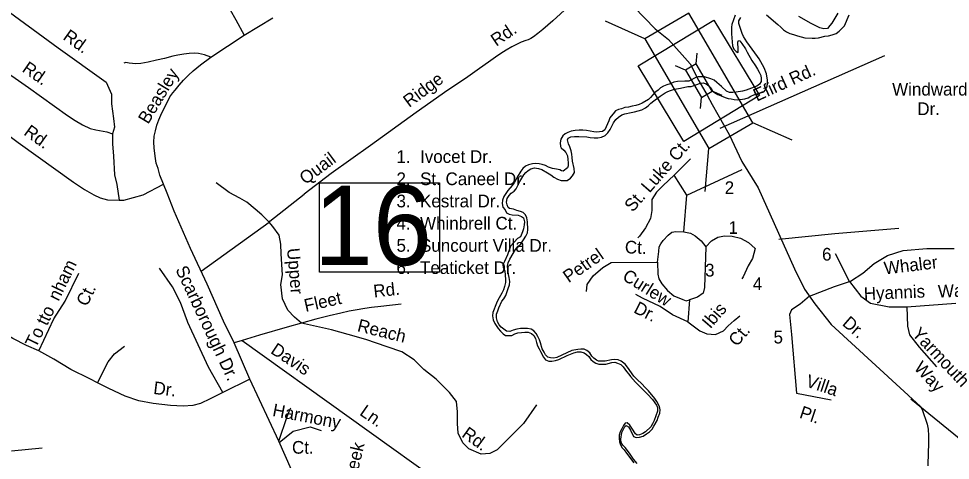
# Model space of a CAD drawing. Extents: x 1945482 to 2853149, y 66427 to 1015778.
# Drawn here: x 2339867 to 2344687, y 160231 to 162514 of the extents above; entities that cross this region are included whole.
import ezdxf

# ---------------------------------------------------------------- set-up
doc = ezdxf.new("R2010")
doc.units = 0
for name, color, linetype in [('Old_Level_10', 7, 'Continuous'), ('Old_Level_31', 7, 'Continuous'), ('Old_Level_32', 7, 'Continuous'), ('Old_Level_35', 7, 'Continuous'), ('Old_Level_50', 7, 'Continuous'), ('Old_Level_60', 7, 'Continuous')]:
    doc.layers.add(name, color=color, linetype=linetype)

msp = doc.modelspace()

# ---------------------------------------------------------------- linework, layer by layer
at = {"layer": 'Old_Level_31'}
for points in [[(2343462.6, 162506.1), (2343699.1, 162116.3), (2343308.9, 161879.7), (2343072.5, 162269.5)], [(2341423.7, 161665.2), (2342043.6, 161665.2), (2342043.6, 161203.8), (2341423.7, 161203.8)]]:
    msp.add_lwpolyline(points, close=True, dxfattribs=at)
at = {"layer": 'Old_Level_32'}
for points in [[(2341600.2, 163869.1), (2341673.4, 163792.8), (2341781.6, 163703.1), (2342053.5, 163457.7), (2342144.1, 163383.1), (2342300.2, 163223.2), (2342389.4, 163167), (2342493.3, 163076.3), (2342565.3, 162993.7), (2342703.9, 162865.7), (2342874.5, 162732.3), (2342911.8, 162695), (2342994.4, 162633.6), (2343160.7, 162461), (2343228.7, 162406), (2343340.5, 162279.8), (2343385.8, 162192.9)], [(2343385.8, 162192.9), (2343429.3, 162118), (2343453.9, 162069.7), (2343543.1, 161915.3), (2343608.8, 161774.8), (2343692.8, 161639.8), (2343880.7, 161220.1), (2343932.2, 161115.2), (2343985.5, 161040.5), (2344070.8, 160932), (2344532.9, 160508.9), (2344541.7, 160492.9), (2344566.6, 160418.2), (2344572, 160391.5), (2344573.7, 160357.7), (2344573.7, 160339.9), (2344573.7, 160313.3), (2344572, 160272.4), (2344570.2, 160203)]]:
    msp.add_lwpolyline(points, dxfattribs=at)
at = {"layer": 'Old_Level_35'}
for p, q in [((2341062.3, 160650.2), (2340923.6, 160580.8)), ((2344482.9, 160548.7), (2344820.1, 160273.8)), ((2339830.9, 160279.2), (2339988.9, 160295.2))]:
    msp.add_line(p, q, dxfattribs=at)
for points in [[(2340713.8, 162812.5), (2340736.3, 162799.3), (2340754.8, 162787.9), (2340771.4, 162776.7), (2340789.9, 162763.3), (2340806.5, 162750.2), (2340827.2, 162733), (2340848, 162713.8), (2340862.4, 162698.3), (2340881.2, 162679), (2340889.5, 162669.5), (2340904.3, 162652), (2340921.1, 162632.6), (2340933.7, 162613.1), (2340944.8, 162591.6), (2340962.1, 162560.1), (2340990.1, 162507.4), (2341033.2, 162429)], [(2342870.7, 162715.7), (2342710.2, 162575.4), (2342631, 162502.1), (2342578.6, 162458), (2342553.5, 162437), (2342530.2, 162420), (2342516.5, 162411.5), (2342502.6, 162405.1), (2342491, 162400.7), (2342467.4, 162391.6), (2342449.6, 162383), (2342418.1, 162367.6), (2342388.9, 162350.4), (2342361.3, 162333.5), (2342334.2, 162314.4), (2342297.1, 162289), (2342250.5, 162256.9), (2342178.4, 162204.2), (2342086.9, 162144.5), (2341923.5, 162028), (2341687.9, 161858.6), (2341483.7, 161712.6), (2341343.8, 161607)], [(2339767.1, 162585.7), (2340071.9, 162363.7), (2340320.5, 162185.8)], [(2341062.3, 160650.2), (2340982, 160838.5), (2340927.7, 160950.2), (2340842, 161140.8), (2340756.9, 161325.5), (2340671.2, 161518.3), (2340634.9, 161611.2), (2340634.9, 161611.4), (2340597.8, 161705.5), (2340588.3, 161738.9), (2340579.3, 161766.8), (2340574.4, 161790.5), (2340571.4, 161816.3), (2340567.9, 161846.4), (2340566.8, 161876.2), (2340567.9, 161906.5), (2340574.6, 161934.6), (2340581.4, 161962.8), (2340592.4, 161991.5), (2340603.2, 162015.8), (2340618, 162048.3), (2340633, 162077.1), (2340649.7, 162109.6), (2340665, 162130.2), (2340676.2, 162144.8), (2340697.3, 162169.5), (2340720.2, 162196.4), (2340745.4, 162221.3), (2340770.4, 162244.3), (2340807.3, 162276), (2340861.5, 162314.2), (2341033.2, 162429), (2341181.6, 162518.9)], [(2339613.5, 162369.5), (2339918.2, 162157.4), (2340119.9, 162013.5), (2340159, 161987.1), (2340198, 161964.4), (2340236.8, 161945.9), (2340266.9, 161939.2), (2340323.4, 161929.6)], [(2340861.5, 162314.2), (2340829.2, 162326.7), (2340813, 162330), (2340796.8, 162333.7), (2340779, 162334.9), (2340748.9, 162333.7), (2340721.1, 162330.7), (2340691.1, 162325.2), (2340665.4, 162320.2), (2340621.8, 162308.7), (2340580.2, 162298.8), (2340536.6, 162289.2), (2340498.8, 162281.8), (2340473, 162280.8), (2340456.8, 162282.1), (2340438.7, 162283.4), (2340422.5, 162286.7), (2340410.8, 162284.2)], [(2343495.5, 161947.2), (2344347.8, 162323.6)], [(2340320.5, 162185.8), (2340348.1, 162123.8), (2340348.1, 162073.3), (2340358.2, 161997.6), (2340363.2, 161952.1), (2340353.1, 161919.3)], [(2339469.5, 162167.9), (2339865.5, 161873.4), (2340151.6, 161668.4), (2340207.2, 161630.6), (2340256.3, 161602.7), (2340288.7, 161587.9), (2340327.2, 161577.6)], [(2340323.4, 161929.6), (2340353.1, 161919.3)], [(2340353.1, 161919.3), (2340353.1, 161866.3), (2340358.2, 161803.1), (2340363.2, 161707.2), (2340375.8, 161656.7), (2340387.3, 161576.4)], [(2343258.3, 161704.2), (2343342.5, 161788.5)], [(2343258.3, 161704.2), (2343201.4, 161651.8), (2343167.2, 161617.6), (2343142.2, 161578.9), (2343142.2, 161556.1), (2343142.2, 161521.9), (2343135.4, 161480.9), (2343110.3, 161433.1), (2343078.5, 161389.8), (2343069.4, 161380.7)], [(2343324.3, 161601.2), (2343258.3, 161704.2)], [(2343324.3, 161601.2), (2343610.6, 161734)], [(2340387.3, 161576.4), (2340411.1, 161575.9), (2340512.1, 161603.7), (2340616.7, 161657.5)], [(2341164, 161462.3), (2341125.3, 161499.6), (2341091.2, 161529.2), (2341047.9, 161565.7), (2341011.5, 161586.2), (2340956.9, 161615.8), (2340888.6, 161665.9)], [(2340810.6, 161208.9), (2341164, 161462.3), (2341166.3, 161467.7), (2341343.8, 161607)], [(2340327.2, 161577.6), (2340387.3, 161576.4)], [(2343308.3, 161412.1), (2343324.3, 161601.2)], [(2341330.8, 160940.4), (2341293.7, 160970.2), (2341259.6, 161006.6), (2341232.3, 161065.9), (2341223.2, 161138.8), (2341232.3, 161188.9), (2341225.4, 161298.2), (2341223.2, 161348.3), (2341214.1, 161393.9), (2341182.2, 161439.5), (2341164, 161462.3)], [(2343171.8, 161254.9), (2343178.6, 161309.6), (2343180.9, 161334.7), (2343190, 161350.6), (2343201.4, 161366.6), (2343226.4, 161393.9), (2343246.9, 161409.9), (2343267.4, 161414.4), (2343308.3, 161412.1)], [(2344420.2, 161428.4), (2344089.2, 161401.5), (2343800.2, 161372)], [(2343308.3, 161412.1), (2343342.5, 161404.8), (2343367.5, 161391.2), (2343397.1, 161366.1), (2343422.1, 161334.2)], [(2343422.1, 161334.2), (2343451.7, 161366.1), (2343483.6, 161384.3), (2343517.7, 161391.2), (2343558.7, 161388.9), (2343601.9, 161379.8), (2343642.9, 161357), (2343677, 161325.1)], [(2343422.1, 161334.2), (2343415.3, 161124.2), (2343408.5, 161094.6), (2343378.9, 161074.1), (2343337.9, 161060.4)], [(2343677, 161325.1), (2343663.4, 161274.5), (2343640.6, 161235.8), (2343615.6, 161178.9), (2343608.7, 161169.7)], [(2344164.9, 161154.9), (2344169.7, 161156.5), (2344233.5, 161197.5), (2344292.6, 161247.7), (2344360.9, 161288.7), (2344442.9, 161316), (2344565.8, 161325.1), (2344706.9, 161325.1)], [(2344164.9, 161154.9), (2344092.4, 161297.8)], [(2340923.6, 160580.8), (2340849.5, 160711.4), (2340796.6, 160827.9), (2340742.3, 160943.4), (2340740.1, 160948), (2340704.8, 161046.9), (2340662.5, 161128.1), (2340595.5, 161223.4)], [(2342804, 161102.7), (2342807.6, 161138.8), (2342839.5, 161184.3), (2342889.6, 161227.6), (2342932.8, 161252.7), (2343171.8, 161254.9)], [(2343171.8, 161254.9), (2343174, 161192.5), (2343178.6, 161169.7), (2343194.5, 161142.4), (2343224.1, 161108.2), (2343256, 161080.9), (2343303.8, 161062.7), (2343319.7, 161055.8), (2343337.9, 161060.4)], [(2339970.9, 160796.2), (2340048.6, 160962.1), (2340108.5, 161053.9), (2340179.1, 161198.7)], [(2343958.9, 161079), (2344087.8, 161129.2), (2344164.9, 161154.9)], [(2344164.9, 161154.9), (2344224.4, 161079.1), (2344274.4, 161042.6), (2344370, 161024.4), (2344461.1, 161024.4)], [(2343328.8, 160946.5), (2343249.2, 160982.9), (2343185.4, 161026.2), (2343094.4, 161069.5), (2343060.3, 161087.7)], [(2343958.9, 161079), (2343909.2, 161037.6), (2343865.9, 161008), (2343854.5, 160985.2), (2343865.9, 160880.4), (2343891, 160577.5)], [(2341846.4, 161038.4), (2341740.9, 161026.3), (2341693.2, 161020.5), (2341657.3, 161015.2), (2341607.8, 161007), (2341577.8, 161001.8), (2341534.2, 160992.2), (2341472.7, 160977.7), (2341405.4, 160961.2), (2341330.8, 160940.4)], [(2343337.9, 161060.4), (2343328.8, 160946.5)], [(2344461.1, 161024.4), (2344716, 161042.6)], [(2339970.9, 160796.2), (2339907.4, 160824.4), (2339836.9, 160859.7), (2339755.7, 160909.2), (2339688.7, 160951.5), (2339607.5, 161001)], [(2344461.1, 161024.4), (2344465.6, 160924.2), (2344474.7, 160878.6), (2344524.8, 160814.8), (2344615.8, 160714.6)], [(2341330.8, 160940.4), (2341257.1, 160919.2), (2341112.7, 160877.4), (2341023.9, 160850.9)], [(2342546.6, 160517.3), (2342478.3, 160421.6), (2342387.3, 160330.5), (2342341.8, 160284.9), (2342305.3, 160266.7), (2342259.8, 160262.2), (2342196.1, 160289.5), (2342164.2, 160321.4), (2342141.5, 160371.5), (2342136.9, 160421.6), (2342136.9, 160480.9), (2342132.4, 160535.5), (2342096, 160581.1), (2342027.7, 160649.4), (2341964, 160699.6), (2341913.9, 160749.7), (2341850.2, 160790.7), (2341772.8, 160818), (2341663.5, 160854.5), (2341572.5, 160881.8), (2341486, 160904.6), (2341330.8, 160940.4)], [(2343328.8, 160946.5), (2343390.3, 160900.9), (2343426.7, 160885), (2343472.2, 160880.4), (2343513.2, 160900.9), (2343538.2, 160926), (2343567.8, 160953.3), (2343597.4, 160978.4)], [(2341023.9, 160850.9), (2340982, 160838.5)], [(2341023.9, 160850.9), (2342130.1, 160056.7)], [(2340275.1, 160631.6), (2340235.6, 160651.4), (2340136.8, 160700.8), (2340048.6, 160753.8), (2339970.9, 160796.2)], [(2340275.1, 160631.6), (2340330.8, 160739.7), (2340362.6, 160782), (2340415.5, 160820.9)], [(2341212.5, 160329.3), (2341062.3, 160650.2)], [(2340923.6, 160580.8), (2340858.6, 160547.8), (2340807.2, 160524.3), (2340767.9, 160514.4), (2340719, 160510.1), (2340651.9, 160513.7), (2340563.7, 160524.3), (2340489.6, 160538.4), (2340419, 160563.1), (2340334.4, 160602), (2340275.1, 160631.6)], [(2343891, 160577.5), (2344070.7, 160543.3)], [(2341212.5, 160329.3), (2341255.4, 160457.1), (2341270.1, 160491.4), (2341275.1, 160502.8)], [(2341215.2, 160323.2), (2341287.1, 160382.1), (2341375.3, 160404.2), (2341432, 160385.3)], [(2341511.2, 159687.8), (2341501, 159706.3), (2341477.1, 159755.6), (2341435.7, 159839.9), (2341387.6, 159944.1), (2341331, 160063.9), (2341278.1, 160181.6), (2341212.5, 160329.3)]]:
    msp.add_lwpolyline(points, dxfattribs=at)
at = {"layer": 'Old_Level_50'}
for p, q in [((2343106.8, 162409.8), (2342902.9, 162500.9)), ((2343372.7, 162280.3), (2343377.8, 162335.9)), ((2343316, 162247.1), (2343265, 162269.9)), ((2343506.5, 162115.9), (2343455.5, 162138.7)), ((2343393.8, 162049.9), (2343398.9, 162105.5)), ((2343868.7, 161884.9), (2343664.7, 161976)), ((2343417.7, 161621), (2343438.2, 161843.5))]:
    msp.add_line(p, q, dxfattribs=at)
msp.add_lwpolyline([(2343106.8, 162409.8), (2343438.2, 161843.5), (2343664.7, 161976), (2343333.3, 162542.3)], close=True, dxfattribs=at)
msp.add_lwpolyline([(2343316, 162247.1), (2343398.9, 162105.5), (2343455.5, 162138.7), (2343372.7, 162280.3), (2343316, 162247.1)], dxfattribs=at)
at = {"layer": 'Old_Level_60'}
for points in [[(2343573.5, 162532.6), (2343555.7, 162484.3), (2343554.5, 162469.3), (2343554.7, 162435), (2343559.5, 162372.8), (2343567, 162356.4), (2343578.7, 162344), (2343587, 162339.3), (2343590, 162340.9), (2343590, 162356.2), (2343588, 162392), (2343590.5, 162400.6), (2343597.2, 162398.8), (2343608.7, 162385.9), (2343627.5, 162357.2), (2343635.2, 162340.8), (2343660, 162298.1), (2343679.5, 162269.8), (2343689.2, 162253.2), (2343698, 162237.6), (2343705.7, 162220.2), (2343708.5, 162205), (2343708, 162189.6), (2343699.2, 162174.7), (2343686.5, 162165.3), (2343631, 162145), (2343611.7, 162139.6), (2343579.2, 162134.1), (2343561.5, 162132.7), (2343545, 162133), (2343528.5, 162139.3), (2343502.2, 162162.7), (2343479.5, 162184.4), (2343464.5, 162195.2), (2343447.7, 162202.4), (2343414.7, 162212.5), (2343398.7, 162213.8)], [(2343736.5, 162533.3), (2343795, 162483.8), (2343809.2, 162469.8), (2343824, 162456.9), (2343839, 162445.3), (2343857, 162436.8), (2343876.2, 162432.2), (2343896.7, 162425.1), (2343934.5, 162415.6), (2343972.2, 162412.4), (2343988.2, 162412.4)], [(2344104, 162542.4), (2344074, 162491.3), (2344063.5, 162478.1), (2344050.5, 162463.8), (2344032.5, 162461.9), (2344012.5, 162467.3), (2343967.2, 162488.1), (2343903, 162525)], [(2343988.2, 162412.4), (2344004.5, 162414.6), (2344037.7, 162422.9), (2344055.7, 162425.2), (2344075.7, 162429.7), (2344095.5, 162437), (2344112.5, 162449), (2344139, 162476.6), (2344163.5, 162534.1)], [(2342688.5, 161676.8), (2342704, 161677.8), (2342721.5, 161689), (2342732.7, 161701.8), (2342742.2, 161718.8), (2342741, 161738.9), (2342733, 161776.5), (2342730, 161795.4), (2342729, 161812.6), (2342725.7, 161830.2), (2342718.7, 161850.8), (2342711, 161867.2), (2342706.7, 161886.9), (2342710, 161895.9), (2342723.7, 161902.7), (2342743.2, 161905.3), (2342765.2, 161905.2), (2342807, 161903.2), (2342824.5, 161899.2), (2342844.5, 161897.5), (2342863.7, 161898.1), (2342882.5, 161900.4), (2342900.7, 161909.7), (2342915, 161923.9), (2342927, 161940.1), (2342944.7, 161974.6), (2342956.2, 161992.4), (2342969.7, 162005.3), (2342987.7, 162016.3), (2343003.2, 162022.3), (2343035.7, 162029.6), (2343052.7, 162032.6), (2343091.5, 162042.8), (2343109.7, 162053.1), (2343124.5, 162063.4), (2343138, 162077.2), (2343152.7, 162089.4), (2343185.2, 162113.3), (2343211, 162129.9), (2343225, 162136.6), (2343240, 162143), (2343260, 162150.1), (2343290.7, 162154), (2343328.2, 162163.3), (2343345.7, 162163.4), (2343394.5, 162180.8), (2343409, 162182.6), (2343423.2, 162176.5), (2343437, 162166.4), (2343449.7, 162154), (2343456, 162139.9), (2343467, 162131.9), (2343483.2, 162122.6), (2343501.5, 162115.4), (2343521.5, 162106.2), (2343536.7, 162100.6), (2343552.5, 162099.4), (2343567.7, 162095.7), (2343586.2, 162094), (2343623, 162099.5), (2343641.5, 162104.5), (2343654.5, 162112.5), (2343670.2, 162119.5), (2343721.7, 162136.3), (2343731.2, 162145.4), (2343738.5, 162163), (2343740.7, 162178.2), (2343741, 162195.6), (2343735.5, 162229.4), (2343723.5, 162259.5), (2343698.5, 162305.5), (2343688.5, 162318), (2343648, 162375.6), (2343634, 162393.8), (2343617, 162421.6), (2343609.5, 162438), (2343592, 162489), (2343593, 162503.4), (2343602.2, 162520.7)], [(2343398.7, 162213.8), (2343382.2, 162213.2), (2343374.5, 162211.3), (2343333.7, 162190.4), (2343313.7, 162190.9), (2343276, 162189), (2343256.2, 162185.3), (2343236.7, 162176.8), (2343220.2, 162171.8), (2343203, 162164.2), (2343188, 162156.1), (2343175, 162144.2), (2343158.7, 162132.6), (2343147.2, 162120.4), (2343136.5, 162105.7), (2343125, 162095.3), (2343093.2, 162076.7), (2343077, 162069.7), (2343060.5, 162064.3), (2343040.7, 162061.7), (2343022, 162057), (2343002.5, 162054.5), (2342986.2, 162048.3), (2342970.5, 162043.6), (2342955, 162036.7), (2342942, 162022.4), (2342933, 162009.4), (2342925, 162001.1), (2342921, 161986.2), (2342900, 161939.9), (2342888.2, 161929.9), (2342872.2, 161928), (2342857, 161927.7), (2342842, 161928.7), (2342804, 161934.9), (2342786.5, 161936.7), (2342767.2, 161936.8), (2342746, 161935.1), (2342725.5, 161931.7), (2342708.5, 161925.9), (2342693.5, 161918.1), (2342682.2, 161907.9), (2342671.5, 161891.3), (2342668, 161872.1), (2342670, 161853.7), (2342673, 161846.3), (2342687.7, 161834.2), (2342698.5, 161821.8), (2342706.7, 161804.9), (2342707.5, 161786.3), (2342710.2, 161768.6), (2342710.2, 161753.1), (2342707.2, 161742.2), (2342683.7, 161725.4), (2342674.7, 161727.9), (2342666.7, 161732.7), (2342650, 161735), (2342628.2, 161739.9), (2342608, 161746.9), (2342593, 161754.2), (2342576.2, 161760), (2342560.5, 161763.4), (2342541.2, 161765.9), (2342525.2, 161764.2), (2342505.2, 161758.4), (2342489, 161751.8), (2342475, 161739.7), (2342464.7, 161725.2), (2342445.5, 161695.3), (2342439, 161680.5), (2342429.7, 161664.8), (2342420.2, 161650.9), (2342397, 161625.3), (2342376.7, 161594.3), (2342370.5, 161575.4), (2342368, 161558.2), (2342372.5, 161538.8), (2342383.2, 161525), (2342391.7, 161510.5), (2342404.5, 161503), (2342420, 161499.3), (2342451, 161497.8), (2342468.5, 161491.6), (2342478, 161483.6), (2342484, 161463), (2342482.5, 161447.5), (2342479, 161428.1), (2342474.2, 161411.9), (2342462.7, 161385.8), (2342448, 161377.7), (2342412.2, 161337.7), (2342396.5, 161292.6), (2342381, 161258.2), (2342372.2, 161240.8), (2342373.5, 161228.1), (2342381.5, 161209.6), (2342386.5, 161165), (2342385.7, 161149.3), (2342381.2, 161129.2), (2342374.5, 161111.8)], [(2342391.5, 160898.1), (2342377.2, 160908.2), (2342364, 160919.1), (2342353.2, 160931.9), (2342343.5, 160947.2), (2342339, 160967.9), (2342338.5, 160986.7), (2342345.5, 161003.9), (2342350.5, 161018.7), (2342366.5, 161054.2), (2342377.5, 161065.8), (2342388, 161082.5), (2342399, 161119.2), (2342405.7, 161137.2), (2342408.5, 161155.7), (2342405, 161176.3), (2342401.5, 161191.3), (2342396.7, 161234.1), (2342399.5, 161252.3), (2342407.7, 161270.9), (2342437.2, 161320.7), (2342450.7, 161338.6), (2342463, 161346.5), (2342491.2, 161389.1), (2342499, 161406.1), (2342500.7, 161424.6), (2342500.2, 161463.8), (2342496, 161483.7), (2342489, 161499.9), (2342477.7, 161511), (2342462.7, 161517.1), (2342444, 161522), (2342426.2, 161529.6), (2342406.5, 161532.6), (2342399, 161538.1), (2342394, 161550.9), (2342391.5, 161566), (2342394.7, 161583.9), (2342405, 161600.3), (2342414.7, 161612.1), (2342429.7, 161622.9), (2342441.5, 161635), (2342460.5, 161671.6), (2342481, 161705.9), (2342491, 161718.4), (2342502.2, 161729.3), (2342517, 161738.3), (2342535.2, 161743), (2342555.7, 161739.9), (2342573, 161733.6), (2342603.7, 161717), (2342620.5, 161706), (2342636, 161693.6), (2342654.2, 161683.6), (2342673.5, 161677.2), (2342688.5, 161676.8)], [(2342374.5, 161111.8), (2342367.2, 161095.4), (2342346.7, 161058.9), (2342339.2, 161043), (2342319.5, 160994.6), (2342319, 160977.5), (2342322.2, 160956.9), (2342330, 160938.8), (2342348, 160912.8), (2342360, 160898.1), (2342373.2, 160885.2), (2342386, 160876.2), (2342402.7, 160875.3), (2342418, 160876.7), (2342433.2, 160883.9), (2342449.5, 160889.8), (2342468.7, 160892.3), (2342485.2, 160893.4), (2342503.5, 160892.5), (2342519.7, 160885.5), (2342532.5, 160875.7), (2342541.5, 160860.6), (2342545.2, 160840.1), (2342552, 160823), (2342560.5, 160807.2), (2342566.2, 160793.1), (2342581.5, 160764.4), (2342593.2, 160749.9), (2342609.5, 160742.7), (2342626.2, 160743.9), (2342643.7, 160747.3), (2342661, 160752.5), (2342705, 160772.8), (2342740, 160786), (2342757.7, 160791), (2342775.2, 160791.3), (2342792, 160786), (2342805.2, 160778.2), (2342816.7, 160767.7), (2342827.2, 160752.6), (2342839, 160741.7), (2342853.5, 160732.4), (2342869, 160727.9), (2342886.5, 160727), (2342904.7, 160727.9), (2342936, 160737.2), (2342951.7, 160737.5), (2342965.7, 160733.6), (2342982, 160725.3), (2342993.5, 160714.2), (2343012, 160689.5), (2343023.7, 160676.9), (2343033, 160663.8), (2343057.7, 160633.9), (2343071.5, 160621.4), (2343081.5, 160609.8)], [(2343066, 160214.8), (2343048.2, 160236.7), (2343027.5, 160267.7), (2343004.7, 160296.8), (2342992, 160309.1), (2342984, 160322.3), (2342982.5, 160339.2), (2342988.2, 160375.1), (2343003.2, 160405.8), (2343010.7, 160410.9), (2343021.2, 160403.3), (2343033, 160387.2), (2343048, 160354.4), (2343062.2, 160349.1), (2343079.5, 160349.7), (2343098, 160355.5), (2343114.7, 160367.9), (2343130.5, 160378), (2343144, 160391.9), (2343153.7, 160407.3), (2343170.5, 160436.6), (2343176.2, 160454.4), (2343184.7, 160474.9), (2343185.5, 160492), (2343181.7, 160509.6), (2343168.7, 160534.2), (2343157.7, 160550.9), (2343125, 160590.2), (2343106, 160608.4), (2343092.5, 160623.8), (2343064.2, 160650.5), (2343049.5, 160665.6), (2343017, 160711.6), (2343004.5, 160727.9), (2342984.7, 160743.4), (2342968.5, 160750.4), (2342950.7, 160751.6), (2342933.5, 160750.5), (2342901, 160743.1), (2342867.5, 160743.3), (2342856.5, 160747.9), (2342843.2, 160758.7), (2342832, 160769.7), (2342822, 160785.9), (2342807, 160797.8), (2342792.5, 160804.8), (2342775.5, 160804.9), (2342760.5, 160804), (2342728.2, 160799), (2342651.2, 160761.7), (2342635.5, 160759.1), (2342619.2, 160760), (2342605, 160764.5), (2342593, 160776.8), (2342585, 160789.6), (2342576, 160807.7), (2342567.2, 160838.6), (2342561.5, 160853.9), (2342553.5, 160870.4), (2342544, 160886.8), (2342533, 160900.1), (2342518, 160908.3), (2342499, 160911.9), (2342478.5, 160912.5), (2342463, 160912), (2342443.5, 160909.3), (2342424.7, 160903.6), (2342408.7, 160897.2), (2342391.5, 160898.1)], [(2343081.5, 160609.8), (2343121, 160572.5), (2343146.2, 160544.9), (2343167.5, 160515.8), (2343172.5, 160503.8), (2343171.7, 160485.5), (2343154.7, 160437), (2343146.7, 160419.7), (2343137, 160404.3), (2343109.2, 160377.4), (2343095.7, 160369.1), (2343079, 160361.9), (2343067, 160360.6), (2343058.7, 160368.2), (2343038.7, 160396.8), (2343028.7, 160412.9), (2343015.7, 160424.8), (2343005, 160423.1), (2342996, 160410.6), (2342987, 160394.3), (2342979.5, 160378.2), (2342973.7, 160360.1), (2342973, 160343.5), (2342975, 160325.8), (2342980.2, 160310.2), (2342988.5, 160295), (2342999.2, 160284.1), (2343011.5, 160268.2), (2343049.5, 160217.6)]]:
    msp.add_lwpolyline(points, dxfattribs=at)

# ---------------------------------------------------------------- texts
at = {"layer": 'Old_Level_10'}
for s, height, rotation, p in [('Rd.', 65.62, 34.1444, (2342337.6, 162368)), ('Rd.', 65.62, 324.4129, (2340091.8, 162410)), ('Rd.', 65.62, 325.1633, (2339880.5, 162243.6)), ('Beasley', 65.62, 58.8391, (2340537, 161964.7)), ('Efird Rd.', 65.62, 24.494, (2343685.7, 162084.4)), ('Ridge', 65.62, 36.6265, (2341887.2, 162052.2)), ('Rd.', 65.62, 324.3817, (2339889.4, 161916.8)), ('St. Luke Ct.', 65.617, 48.8913, (2343043.8, 161510.2)), ('Quail', 65.62, 36.6265, (2341350.5, 161653.2)), ('Ct.', 65.62, 358.5328, (2343002.6, 161300.6)), ('Upper', 65.62, 275.0731, (2341255, 161325.4)), ('Petrel', 65.62, 35.0646, (2342712.3, 161145.5)), ('Whaler', 65.62, 6.8194, (2344347.5, 161191.1)), ('nham', 65.62, 64.0141, (2340073.8, 161049.9)), ('Scarborough Dr.', 65.617, 295.1838, (2340676.9, 161217.7)), ('Curlew', 65.62, 328.185, (2342985.2, 161167.6)), ('Rd.', 65.62, 6.5141, (2341706, 161071.9)), ('Hyannis', 65.62, 2.3668, (2344240.4, 161059.5)), ('Way', 65.62, 2.411, (2344624, 161071.5)), ('Ct.', 65.62, 64.0141, (2340220.8, 161022.2)), ('Fleet', 65.62, 12.6962, (2341351.9, 160997.7)), ('Dr.', 65.62, 333.0923, (2343044.1, 160996.8)), ('Ibis', 65.62, 49.1319, (2343445.3, 160907.2)), ('tto', 65.62, 64.0141, (2340013.5, 160922.2)), ('Reach', 65.62, 346.1015, (2341615.3, 160898.7)), ('Dr.', 65.62, 319.2155, (2344123.5, 160932.5)), ('To', 65.62, 64.0141, (2339956.5, 160807.9)), ('Ct.', 65.62, 49.1319, (2343582.4, 160814.9)), ('Yarmouth', 65.62, 313.287, (2344484.1, 160881.5)), ('Davis', 65.62, 326.6959, (2341166.1, 160787.3)), ('Way', 65.62, 313.287, (2344494.5, 160704.8)), ('Villa', 65.62, 341.4226, (2343934.6, 160613.7)), ('Dr.', 65.62, 353.1517, (2340561.7, 160574.1)), ('Harmony', 65.62, 349.1614, (2341176.9, 160460.2)), ('Ln.', 65.62, 325.287, (2341626.4, 160468.3)), ('Pl.', 65.62, 341.4226, (2343901.8, 160451.7)), ('Rd.', 65.62, 324.4316, (2342154.7, 160355.4)), ('Ct.', 65.62, 359.5657, (2341280.9, 160265.2)), ('Beaver Creek', 65.617, 76.5711, (2341532.5, 159792.8))]:
    msp.add_text(s, height=height, rotation=rotation, dxfattribs=at).set_placement(p)
for s, height, p in [('Windward', 65.62, (2344385.8, 162116.3)), ('Dr.', 65.62, (2344516.1, 162015.4)), ('1.  Ivocet Dr.', 65.617, (2341821.8, 161768.1)), ('2.  St. Caneel Dr.', 65.617, (2341821.8, 161653.3)), ('2', 65.6, (2343519.5, 161607.3)), ('3.  Kestral Dr.', 65.617, (2341821.8, 161538.4)), ('4.  Whinbrell Ct.', 65.617, (2341821.8, 161423.6)), ('1', 65.6, (2343539.5, 161401.3)), ('5.  Suncourt Villa Dr.', 65.617, (2341821.8, 161308.8)), ('6', 65.6, (2344023.2, 161263.3)), ('6.  Teaticket Dr.', 65.617, (2341821.8, 161194)), ('3', 65.6, (2343418.1, 161180.9)), ('4', 65.6, (2343665, 161110.8)), ('5', 65.6, (2343772.1, 160834.8))]:
    msp.add_text(s, height=height, dxfattribs=at).set_placement(p)
at = {"layer": 'Old_Level_31'}
msp.add_text('16', height=410.1, dxfattribs=at).set_placement((2341394.9, 161239.7))

doc.saveas('drawing.dxf')
